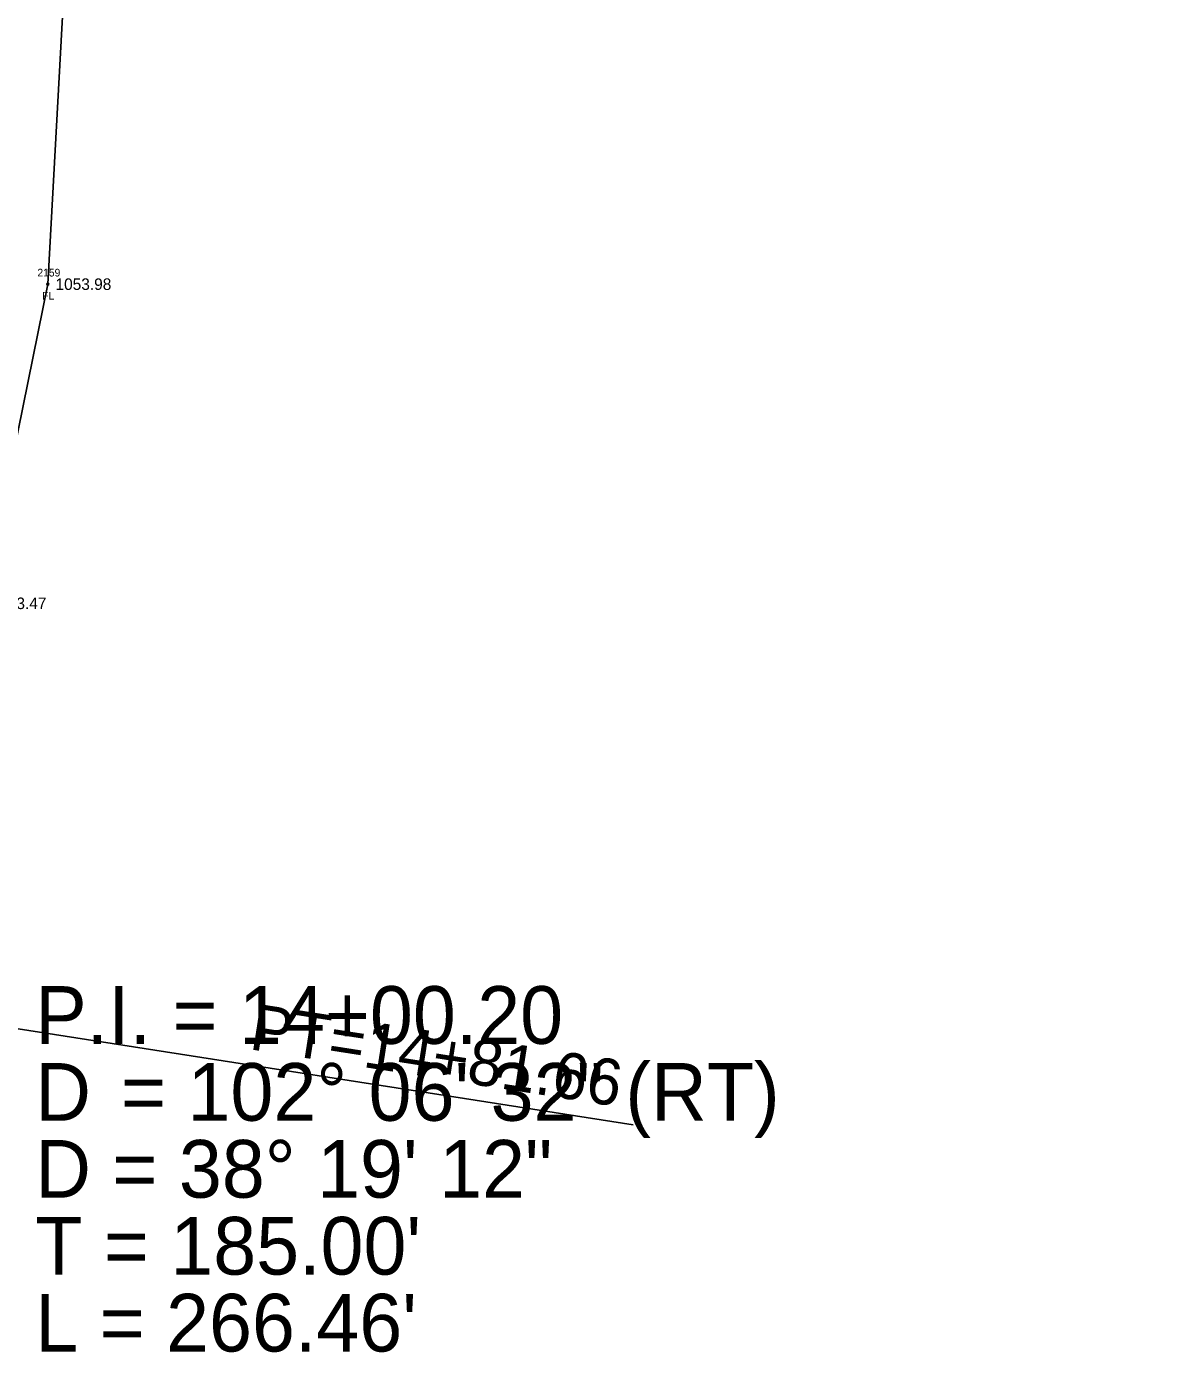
# Model space of a CAD drawing. Extents: x 1578957 to 1581675, y 1115963 to 1120391.
# Drawn here: x 1579816.9 to 1579963.3, y 1117837.9 to 1118011.2 of the extents above; entities that cross this region are included whole.
import ezdxf

# ---------------------------------------------------------------- set-up
doc = ezdxf.new("R2010")
doc.units = 0
for name, color, linetype in [('RD_EX_Fence_Other', 7, 'Continuous'), ('RD_EX_Fence_Other_txCode', 7, 'Continuous'), ('RD_EX_TX_Fence_Other_ELEV', 7, 'Continuous'), ('RD_HC_Cl', 7, 'Continuous'), ('RD_HC_Data', 7, 'Continuous'), ('RD_SMD_Locator', 7, 'Continuous')]:
    doc.layers.add(name, color=color, linetype=linetype)

msp = doc.modelspace()

# ---------------------------------------------------------------- linework, layer by layer
at = {"layer": 'RD_EX_Fence_Other'}
msp.add_lwpolyline([(1579823.1, 1118041.09), (1579819.64, 1117977.76), (1579811.21, 1117936.27), (1579806.91, 1117888.2), (1579805.65, 1117872.98), (1579810.22, 1117834.8), (1579821.35, 1117805.11), (1579835.23, 1117784.19), (1579851.4, 1117768.05), (1579868.55, 1117757.56), (1579908.33, 1117744.23), (1579949.73, 1117742.64), (1579998.85, 1117745.11), (1580033.64, 1117749.16), (1580057.08, 1117744.23), (1580092.08, 1117730.79), (1580117.52, 1117724.62), (1580141.72, 1117727.93), (1580159.98, 1117735.31), (1580192.44, 1117760.45), (1580226.97, 1117787.77), (1580271.31, 1117822.49), (1580302.1, 1117858.03)], dxfattribs=at)
at = {"layer": 'RD_HC_Cl'}
msp.add_arc((1579928.87, 1117863.31), 149.52, 171.1236, 273.2323, dxfattribs=at)
at = {"layer": 'RD_HC_Data'}
msp.add_line((1579781.14, 1117886.38), (1579895.71, 1117868.49), dxfattribs=at)
at = {"layer": 'RD_SMD_Locator'}
msp.add_circle((1579819.64, 1117977.76), 0.15, dxfattribs=at)

# ---------------------------------------------------------------- texts
at = {"layer": 'RD_EX_Fence_Other_txCode'}
for s, p in [('2159', (1579818.29, 1117978.76)), ('FL', (1579818.91, 1117975.76))]:
    msp.add_text(s, height=1, dxfattribs=at).set_placement(p)
at = {"layer": 'RD_EX_TX_Fence_Other_ELEV'}
for s, p in [('1053.98', (1579820.64, 1117977.01)), ('1053.47', (1579812.21, 1117935.52))]:
    msp.add_text(s, height=1.5, dxfattribs=at).set_placement(p)
at = {"layer": 'RD_HC_Data'}
for s, p in [('P.I. = 14+00.20', (1579818, 1117879)), ('D', (1579818, 1117869)), ('    = 102%%d 06\' 32" (RT)', (1579818, 1117869)), ('D = 38%%d 19\' 12"', (1579818, 1117859)), ("T = 185.00'", (1579818, 1117849)), ("L = 266.46'", (1579818, 1117839))]:
    msp.add_text(s, height=7.5, dxfattribs=at).set_placement(p)
msp.add_text('PT=14+81.66', height=6, rotation=351.1236, dxfattribs=at).set_placement((1579845.68, 1117878.32))

doc.saveas('drawing.dxf')
